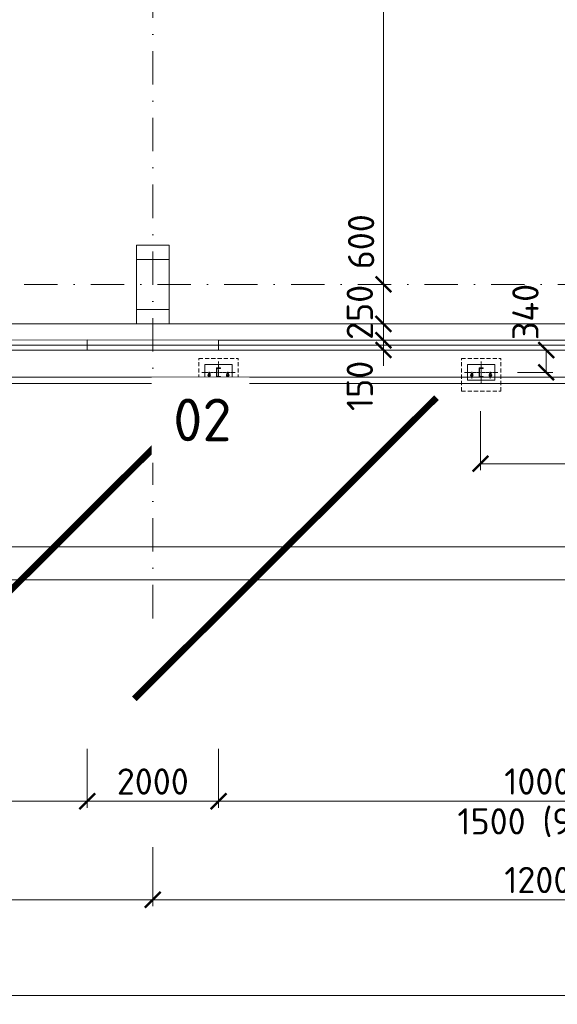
# Model space of a CAD drawing. Header units: millimetres. Extents: x -916886 to 3713765, y -2985421 to 1675785.
# Tile 132 of 656: x 9973 to 18160, y -10963 to 4032. Entities that reach past the tile are written whole.
import ezdxf
from ezdxf.enums import TextEntityAlignment as Align

# ---------------------------------------------------------------- set-up
doc = ezdxf.new("R2010")
doc.units = ezdxf.units.MM
for name, pattern in [('AM_DIN_G_W050', [13.75, 9.75, -1.5, 1, -1.5]), ('CENTERX2', [101.6, 63.5, -12.7, 12.7, -12.7]), ('DASHDOT', [25.4, 12.7, -6.35, 0, -6.35]), ('HIDDEN', [9.525, 6.35, -3.175])]:
    doc.linetypes.add(name, pattern=pattern)
doc.layers.get('Defpoints').update_dxf_attribs({"color": 8})
doc.layers.add('_____detaily', color=1, linetype='Continuous')
for name, color, linetype, lineweight in [('A99_N_kce-pohl', 1, 'Continuous', 9), ('A99_N_kce-rez-sil', 6, 'Continuous', 18), ('A99_N_kce-rez-ten', 1, 'Continuous', 9), ('A99_N_koty-200', 5, 'Continuous', 5), ('A99_N_koty-200 @ 200', 5, 'Continuous', 5), ('A99_N_osy', 1, 'CENTERX2', 9), ('A99_N_sraf', 252, 'Continuous', 0), ('A99_N_txt-popis-200', 240, 'Continuous', 5), ('A99_S_kce-pohl', 7, 'Continuous', 5), ('A99_S_sloupy', 7, 'Continuous', 5), ('A99_S_sraf', 252, 'Continuous', 9)]:
    doc.layers.add(name, color=color, linetype=linetype, lineweight=lineweight)
doc.styles.add('A99_kota', font='isocpeur.ttf', dxfattribs={"height": 2})
doc.styles.add('ad_popis 100', font='isocpeur.ttf', dxfattribs={"height": 200})
doc.styles.add('Popis', font='arial.ttf')
doc.linetypes.add('IZOLACE', pattern='A,0.00254,-2.54,[134,ltypeshp.shx,S=2.54,R=0,X=-2.54,Y=0],-5.08,[134,ltypeshp.shx,S=2.54,R=180,X=2.54,Y=0],-2.54', length=10.16254)
doc.dimstyles.new('A99_kota_200 new', dxfattribs={"dimscale": 200, "dimtxt": 2, "dimasz": 1.2, "dimexe": 0.5, "dimexo": 1.5, "dimgap": 0.5, "dimtad": 1, "dimdec": 0, "dimzin": 3, "dimdsep": 46, "dimtxsty": 'A99_kota', "dimblk": 'ARCHTICK', "dimcen": 2.5, "dimazin": 2, "dimtfac": 0.75, "dimtdec": 0, "dimtix": 1, "dimtmove": 2, "dimatfit": 0, "dimfxl": 0, "dimtolj": 1, "dimtzin": 0, "dimlwd": 5, "dimlwe": 5, "dimarcsym": 0})

# ---------------------------------------------------------------- blocks, each defined once
blk = doc.blocks.new('_ArchTick')
at = {"color": 0, "linetype": 'ByBlock', "const_width": 0.15}
blk.add_lwpolyline([(-0.5, -0.5), (0.5, 0.5)], dxfattribs=at)
blk = doc.blocks.new('*D164')
at = {"layer": 'A99_N_koty-200', "color": 0, "lineweight": 5, "transparency": 16777216}
for p, q in [((12000, -8570), (12000, -9470)), ((24000, -8570), (24000, -9470)), ((24000, -9370), (12000, -9370))]:
    blk.add_line(p, q, dxfattribs=at)
at = {"layer": 'Defpoints', "color": 0, "lineweight": 5, "transparency": 16777216}
for p in [(12000, -5085), (24000, -5075), (12000, -9370)]:
    blk.add_point(p, dxfattribs=at)
at = {"layer": 'A99_N_koty-200', "color": 0, "lineweight": 5, "transparency": 16777216, "xscale": 240, "yscale": 240, "zscale": 240, "rotation": 180}
blk.add_blockref('_ArchTick', (12000, -9370), dxfattribs=at)
at = {"layer": 'A99_N_koty-200', "color": 0, "lineweight": 5, "transparency": 16777216, "xscale": 240, "yscale": 240, "zscale": 240}
blk.add_blockref('_ArchTick', (24000, -9370), dxfattribs=at)
at = {"layer": 'A99_N_koty-200', "color": 0, "transparency": 16777216, "insert": (18000, -9070), "char_height": 400, "attachment_point": 5, "style": 'A99_kota'}
blk.add_mtext('\\A1;12000', dxfattribs=at)
blk = doc.blocks.new('*D163')
at = {"layer": 'A99_N_koty-200', "color": 0, "lineweight": 5, "transparency": 16777216}
for p, q in [((0, -8570), (0, -9470)), ((12000, -8570), (12000, -9470)), ((12000, -9370), (0, -9370))]:
    blk.add_line(p, q, dxfattribs=at)
at = {"layer": 'Defpoints', "color": 0, "lineweight": 5, "transparency": 16777216}
for p in [(0, -5085), (12000, -5085), (0, -9370)]:
    blk.add_point(p, dxfattribs=at)
at = {"layer": 'A99_N_koty-200', "color": 0, "lineweight": 5, "transparency": 16777216, "xscale": 240, "yscale": 240, "zscale": 240, "rotation": 180}
blk.add_blockref('_ArchTick', (0, -9370), dxfattribs=at)
at = {"layer": 'A99_N_koty-200', "color": 0, "lineweight": 5, "transparency": 16777216, "xscale": 240, "yscale": 240, "zscale": 240}
blk.add_blockref('_ArchTick', (12000, -9370), dxfattribs=at)
at = {"layer": 'A99_N_koty-200', "color": 0, "transparency": 16777216, "insert": (6000, -9070), "char_height": 400, "attachment_point": 5, "style": 'A99_kota'}
blk.add_mtext('\\A1;12000', dxfattribs=at)
blk = doc.blocks.new('*D182')
at = {"layer": 'A99_N_koty-200', "color": 0, "lineweight": 5, "transparency": 16777216}
for p, q in [((11000, -7070), (11000, -7970)), ((13000, -7070), (13000, -7970)), ((11000, -7870), (13000, -7870))]:
    blk.add_line(p, q, dxfattribs=at)
at = {"layer": 'Defpoints', "color": 0, "lineweight": 5, "transparency": 16777216}
for p in [(11000, -1000), (13000, -1000), (13000, -7870)]:
    blk.add_point(p, dxfattribs=at)
at = {"layer": 'A99_N_koty-200', "color": 0, "lineweight": 5, "transparency": 16777216, "xscale": 240, "yscale": 240, "zscale": 240, "rotation": 180}
blk.add_blockref('_ArchTick', (11000, -7870), dxfattribs=at)
at = {"layer": 'A99_N_koty-200', "color": 0, "lineweight": 5, "transparency": 16777216, "xscale": 240, "yscale": 240, "zscale": 240}
blk.add_blockref('_ArchTick', (13000, -7870), dxfattribs=at)
at = {"layer": 'A99_N_koty-200', "color": 0, "transparency": 16777216, "insert": (12000, -7570), "char_height": 400, "attachment_point": 5, "style": 'A99_kota'}
blk.add_mtext('\\A1;2000', dxfattribs=at)
blk = doc.blocks.new('*D225')
at = {"layer": 'A99_N_koty-200', "color": 0, "lineweight": 5, "transparency": 16777216}
for p, q in [((1000, -7070), (1000, -7970)), ((11000, -7070), (11000, -7970)), ((1000, -7870), (11000, -7870))]:
    blk.add_line(p, q, dxfattribs=at)
at = {"layer": 'Defpoints', "color": 0, "lineweight": 5, "transparency": 16777216}
for p in [(1000, -1000), (11000, -1000), (11000, -7870)]:
    blk.add_point(p, dxfattribs=at)
at = {"layer": 'A99_N_koty-200', "color": 0, "lineweight": 5, "transparency": 16777216, "xscale": 240, "yscale": 240, "zscale": 240, "rotation": 180}
blk.add_blockref('_ArchTick', (1000, -7870), dxfattribs=at)
at = {"layer": 'A99_N_koty-200', "color": 0, "lineweight": 5, "transparency": 16777216, "xscale": 240, "yscale": 240, "zscale": 240}
blk.add_blockref('_ArchTick', (11000, -7870), dxfattribs=at)
at = {"layer": 'A99_N_koty-200', "color": 0, "transparency": 16777216, "insert": (6000, -7570), "char_height": 400, "attachment_point": 5, "style": 'A99_kota'}
blk.add_mtext('\\A1;10000', dxfattribs=at)
blk = doc.blocks.new('*D183')
at = {"layer": 'A99_N_koty-200', "color": 0, "lineweight": 5, "transparency": 16777216}
for p, q in [((13000, -7070), (13000, -7970)), ((23000, -7070), (23000, -7970)), ((13000, -7870), (23000, -7870))]:
    blk.add_line(p, q, dxfattribs=at)
at = {"layer": 'Defpoints', "color": 0, "lineweight": 5, "transparency": 16777216}
for p in [(13000, -1000), (23000, -1000), (23000, -7870)]:
    blk.add_point(p, dxfattribs=at)
at = {"layer": 'A99_N_koty-200', "color": 0, "lineweight": 5, "transparency": 16777216, "xscale": 240, "yscale": 240, "zscale": 240, "rotation": 180}
blk.add_blockref('_ArchTick', (13000, -7870), dxfattribs=at)
at = {"layer": 'A99_N_koty-200', "color": 0, "lineweight": 5, "transparency": 16777216, "xscale": 240, "yscale": 240, "zscale": 240}
blk.add_blockref('_ArchTick', (23000, -7870), dxfattribs=at)
at = {"layer": 'A99_N_koty-200', "color": 0, "transparency": 16777216, "insert": (18000, -7570), "char_height": 400, "attachment_point": 5, "style": 'A99_kota'}
blk.add_mtext('\\A1;10000', dxfattribs=at)
blk = doc.blocks.new('*D205')
at = {"layer": 'A99_N_koty-200', "color": 0, "lineweight": 5, "transparency": 16777216}
for p, q in [((-650, -10030), (-650, -10930)), ((138875, -10030), (138875, -10930)), ((-650, -10830), (138875, -10830))]:
    blk.add_line(p, q, dxfattribs=at)
at = {"layer": 'Defpoints', "color": 0, "lineweight": 5, "transparency": 16777216}
for p in [(-650, -1000), (138875, -1000), (138875, -10830)]:
    blk.add_point(p, dxfattribs=at)
at = {"layer": 'A99_N_koty-200', "color": 0, "lineweight": 5, "transparency": 16777216, "xscale": 240, "yscale": 240, "zscale": 240, "rotation": 180}
blk.add_blockref('_ArchTick', (-650, -10830), dxfattribs=at)
at = {"layer": 'A99_N_koty-200', "color": 0, "lineweight": 5, "transparency": 16777216, "xscale": 240, "yscale": 240, "zscale": 240}
blk.add_blockref('_ArchTick', (138875, -10830), dxfattribs=at)
at = {"layer": 'A99_N_koty-200', "color": 0, "transparency": 16777216, "insert": (69112, -10530), "char_height": 400, "attachment_point": 5, "style": 'A99_kota'}
blk.add_mtext('\\A1;139525', dxfattribs=at)
blk = doc.blocks.new('*D285')
at = {"layer": 'A99_N_koty-200', "color": 0, "lineweight": 5, "transparency": 16777216}
for p, q in [((15512.5, -850), (15512.5, -610)), ((15512.5, -850), (15612.5, -850)), ((15512.5, -1000), (15512.5, -850)), ((15512.5, -1000), (15612.5, -1000)), ((15512.5, -1000), (15512.5, -1240))]:
    blk.add_line(p, q, dxfattribs=at)
at = {"layer": 'Defpoints', "color": 0, "lineweight": 5, "transparency": 16777216}
for p in [(15512.5, -850), (15512.5, -850), (15512.5, -1000)]:
    blk.add_point(p, dxfattribs=at)
at = {"layer": 'A99_N_koty-200', "color": 0, "lineweight": 5, "transparency": 16777216, "xscale": 240, "yscale": 240, "zscale": 240}
for p, rotation in [((15512.5, -850), 270), ((15512.5, -1000), 90)]:
    blk.add_blockref('_ArchTick', p, dxfattribs=dict(at, rotation=rotation))
at = {"layer": 'A99_N_koty-200', "color": 0, "transparency": 16777216, "insert": (15152.5, -1545), "char_height": 400, "attachment_point": 5, "rotation": 90, "style": 'A99_kota'}
blk.add_mtext('\\A1;150', dxfattribs=at)
blk = doc.blocks.new('*D286')
at = {"layer": 'A99_N_koty-200', "color": 0, "lineweight": 5, "transparency": 16777216}
for p, q in [((15512.5, -600), (15612.5, -600)), ((15512.5, -850), (15512.5, -600)), ((15512.5, -850), (15612.5, -850))]:
    blk.add_line(p, q, dxfattribs=at)
at = {"layer": 'Defpoints', "color": 0, "lineweight": 5, "transparency": 16777216}
for p in [(15512.5, -600), (15512.5, -600), (15512.5, -850)]:
    blk.add_point(p, dxfattribs=at)
at = {"layer": 'A99_N_koty-200', "color": 0, "lineweight": 5, "transparency": 16777216, "xscale": 240, "yscale": 240, "zscale": 240}
for p, rotation in [((15512.5, -600), 90), ((15512.5, -850), 270)]:
    blk.add_blockref('_ArchTick', p, dxfattribs=dict(at, rotation=rotation))
at = {"layer": 'A99_N_koty-200', "color": 0, "transparency": 16777216, "insert": (15152.5, -425), "char_height": 400, "attachment_point": 5, "rotation": 90, "style": 'A99_kota'}
blk.add_mtext('\\A1;250', dxfattribs=at)
blk = doc.blocks.new('*D338')
at = {"layer": 'A99_N_koty-200', "color": 0, "lineweight": 5, "transparency": 16777216}
for p, q in [((15512.5, 0), (15612.5, 0)), ((15512.5, -600), (15512.5, 0)), ((15512.5, -600), (15612.5, -600))]:
    blk.add_line(p, q, dxfattribs=at)
at = {"layer": 'Defpoints', "color": 0, "lineweight": 5, "transparency": 16777216}
for p in [(15512.5, 0), (15512.5, 0), (15512.5, -600)]:
    blk.add_point(p, dxfattribs=at)
at = {"layer": 'A99_N_koty-200', "color": 0, "lineweight": 5, "transparency": 16777216, "xscale": 240, "yscale": 240, "zscale": 240}
for p, rotation in [((15512.5, 0), 90), ((15512.5, -600), 270)]:
    blk.add_blockref('_ArchTick', p, dxfattribs=dict(at, rotation=rotation))
at = {"layer": 'A99_N_koty-200', "color": 0, "transparency": 16777216, "insert": (15172.5, 650), "char_height": 400, "attachment_point": 5, "rotation": 90, "style": 'A99_kota'}
blk.add_mtext('\\A1;600', dxfattribs=at)
blk = doc.blocks.new('*D337')
at = {"layer": 'A99_N_koty-200', "color": 0, "lineweight": 5, "transparency": 16777216}
for p, q in [((15512.5, 23400), (15612.5, 23400)), ((15512.5, 0), (15512.5, 23400)), ((15512.5, 0), (15612.5, 0))]:
    blk.add_line(p, q, dxfattribs=at)
at = {"layer": 'Defpoints', "color": 0, "lineweight": 5, "transparency": 16777216}
for p in [(15512.5, 23400), (15512.5, 23400), (15512.5, 0)]:
    blk.add_point(p, dxfattribs=at)
at = {"layer": 'A99_N_koty-200', "color": 0, "lineweight": 5, "transparency": 16777216, "xscale": 240, "yscale": 240, "zscale": 240}
for p, rotation in [((15512.5, 23400), 90), ((15512.5, 0), 270)]:
    blk.add_blockref('_ArchTick', p, dxfattribs=dict(at, rotation=rotation))
at = {"layer": 'A99_N_koty-200', "color": 0, "transparency": 16777216, "insert": (15212.5, 11700), "char_height": 400, "attachment_point": 5, "rotation": 90, "style": 'A99_kota'}
blk.add_mtext('\\A1;23400', dxfattribs=at)
blk = doc.blocks.new('*U109')
for p, q in [((0, -140), (0, 0)), ((60, 0), (0, 0)), ((60, -3), (60, 0)), ((60, -140), (0, -140)), ((7, -119), (7, -21)), ((16, -11), (55, -8)), ((55, -132), (16, -129)), ((60, -140), (60, -137))]:
    blk.add_line(p, q)
for centre, radius, start, end in [((17, -21), 10, 94.5739, 180), ((17, -119), 10, 180, 265.4261), ((55, -3), 5, 274.5739, 0), ((55, -137), 5, 0, 85.4261)]:
    blk.add_arc(centre, radius, start, end)
at = {"layer": 'Defpoints', "color": 221, "style": 'Popis'}
blk.add_attdef('VELIKOST_PROFILU', text='', height=5, dxfattribs=at).set_placement((36, 12), align=Align.BOTTOM_LEFT)
blk = doc.blocks.new('*D413')
at = {"layer": 'A99_N_koty-200', "color": 0, "lineweight": 5, "transparency": 16777216}
for p, q in [((1000, -3195), (1000, -4095)), ((61000, -3195), (61000, -4095)), ((1000, -3995), (61000, -3995))]:
    blk.add_line(p, q, dxfattribs=at)
at = {"layer": 'Defpoints', "color": 0, "lineweight": 5, "transparency": 16777216}
for p in [(1000, -1507.5), (61000, -1507.5), (61000, -3995)]:
    blk.add_point(p, dxfattribs=at)
at = {"layer": 'A99_N_koty-200', "color": 0, "lineweight": 5, "transparency": 16777216, "xscale": 240, "yscale": 240, "zscale": 240, "rotation": 180}
blk.add_blockref('_ArchTick', (1000, -3995), dxfattribs=at)
at = {"layer": 'A99_N_koty-200', "color": 0, "lineweight": 5, "transparency": 16777216, "xscale": 240, "yscale": 240, "zscale": 240}
blk.add_blockref('_ArchTick', (61000, -3995), dxfattribs=at)
at = {"layer": 'A99_N_koty-200', "color": 0, "transparency": 16777216, "insert": (30000, -3635), "char_height": 400, "attachment_point": 5, "style": 'A99_kota'}
blk.add_mtext('\\A1;podpory svodidla 15 x 4000', dxfattribs=at)
blk = doc.blocks.new('*D414')
at = {"layer": 'A99_N_koty-200', "color": 0, "lineweight": 5, "transparency": 16777216}
for p, q in [((16991, -1930), (16991, -2830)), ((21000, -1930), (21000, -2830)), ((16991, -2730), (21000, -2730))]:
    blk.add_line(p, q, dxfattribs=at)
at = {"layer": 'Defpoints', "color": 0, "lineweight": 5, "transparency": 16777216}
for p in [(16991, -1510), (21000, -1510), (21000, -2730)]:
    blk.add_point(p, dxfattribs=at)
at = {"layer": 'A99_N_koty-200', "color": 0, "lineweight": 5, "transparency": 16777216, "xscale": 240, "yscale": 240, "zscale": 240, "rotation": 180}
blk.add_blockref('_ArchTick', (16991, -2730), dxfattribs=at)
at = {"layer": 'A99_N_koty-200', "color": 0, "lineweight": 5, "transparency": 16777216, "xscale": 240, "yscale": 240, "zscale": 240}
blk.add_blockref('_ArchTick', (21000, -2730), dxfattribs=at)
at = {"layer": 'A99_N_koty-200', "color": 0, "transparency": 16777216, "insert": (18996, -2430), "char_height": 400, "attachment_point": 5, "style": 'A99_kota'}
blk.add_mtext('\\A1;4009', dxfattribs=at)
blk = doc.blocks.new('*D415')
at = {"layer": 'A99_N_koty-200', "color": 0, "lineweight": 5, "transparency": 16777216}
for p, q in [((17990, -1000), (18090, -1000)), ((17990, -1340), (17990, -1000)), ((17555.5, -1340), (18090, -1340))]:
    blk.add_line(p, q, dxfattribs=at)
at = {"layer": 'Defpoints', "color": 0, "lineweight": 5, "transparency": 16777216}
for p in [(17990, -1000), (17990, -1000), (17255.5, -1340)]:
    blk.add_point(p, dxfattribs=at)
at = {"layer": 'A99_N_koty-200', "color": 0, "lineweight": 5, "transparency": 16777216, "xscale": 240, "yscale": 240, "zscale": 240}
for p, rotation in [((17990, -1000), 90), ((17990, -1340), 270)]:
    blk.add_blockref('_ArchTick', p, dxfattribs=dict(at, rotation=rotation))
at = {"layer": 'A99_N_koty-200', "color": 0, "transparency": 16777216, "insert": (17675, -420), "char_height": 400, "attachment_point": 5, "rotation": 90, "style": 'A99_kota'}
blk.add_mtext('\\A1;340', dxfattribs=at)
blk = doc.blocks.new('*D421')
at = {"layer": 'A99_N_koty-200', "color": 0, "lineweight": 5, "transparency": 16777216}
for p, q in [((-756, -829), (-828, -640)), ((-799, -1510), (-1429, -1510))]:
    blk.add_line(p, q, dxfattribs=at)
blk.add_arc((-499, -1510), 830, 110.6942, 180, dxfattribs=at)
at = {"layer": 'Defpoints', "color": 0, "lineweight": 5, "transparency": 16777216}
for p in [(-1073, -911), (-650, -1110), (-499, -1510), (-499, -1510), (63800, -1510)]:
    blk.add_point(p, dxfattribs=at)
at = {"layer": 'A99_N_koty-200', "color": 0, "lineweight": 5, "transparency": 16777216, "xscale": 240, "yscale": 240, "zscale": 240}
for p, rotation in [((-792, -733), 20.69419997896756), ((-1329, -1510), 270)]:
    blk.add_blockref('_ArchTick', p, dxfattribs=dict(at, rotation=rotation))
at = {"layer": 'A99_N_koty-200', "color": 0, "transparency": 16777216, "insert": (-1442, -858), "char_height": 400, "width": 594.59, "attachment_point": 5, "rotation": 55.3471, "style": 'A99_kota'}
blk.add_mtext('\\A1;70{\\fArial|b0|i0|c238|p34;\\H1.08333x;°}', dxfattribs=at)

msp = doc.modelspace()

# ---------------------------------------------------------------- linework, layer by layer
at = {"layer": '_____detaily', "linetype": 'HIDDEN', "lineweight": 5, "ltscale": 10}
for points in [[(12700, -1127), (13300, -1127)], [(12700, -1627), (12700, -1127)], [(13300, -1627), (13300, -1127)], [(16700, -1127), (17300, -1127)], [(16700, -1627), (16700, -1127)], [(17300, -1627), (17300, -1127)], [(12700, -1627), (13300, -1627)], [(16700, -1627), (17300, -1627)]]:
    msp.add_lwpolyline(points, dxfattribs=at)
at = {"layer": '_____detaily', "linetype": 'AM_DIN_G_W050', "lineweight": 0, "ltscale": 2}
for points in [[(13000, -1507.5), (13000, -1172.5)], [(17000, -1507.5), (17000, -1172.5)], [(13255.5, -1340), (12744.5, -1340)], [(12860, -1431.4), (12860, -1328.9)], [(13140, -1431.4), (13140, -1328.9)], [(17255.5, -1340), (16744.5, -1340)], [(16860, -1431.4), (16860, -1328.9)], [(17140, -1431.4), (17140, -1328.9)], [(12832.5, -1380.2), (12887.5, -1380.2)], [(13167.5, -1380.2), (13112.5, -1380.2)], [(16832.5, -1380.2), (16887.5, -1380.2)], [(17167.5, -1380.2), (17112.5, -1380.2)]]:
    msp.add_lwpolyline(points, dxfattribs=at)
at = {"layer": '_____detaily', "linetype": 'Continuous', "lineweight": 5}
for points in [[(12790, -1340), (12790, -1460), (13210, -1460), (13210, -1220), (12790, -1220)], [(16790, -1340), (16790, -1460), (17210, -1460), (17210, -1220), (16790, -1220)]]:
    msp.add_lwpolyline(points, close=True, dxfattribs=at)
at = {"layer": '_____detaily', "linetype": 'Continuous', "lineweight": 0}
for points in [[(12844, -1391), (12844, -1369.1)], [(12876, -1391), (12876, -1369.1)], [(13124, -1391), (13124, -1369.1)], [(13156, -1391), (13156, -1369.1)], [(16844, -1391), (16844, -1369.1)], [(16876, -1391), (16876, -1369.1)], [(17124, -1391), (17124, -1369.1)], [(17156, -1391), (17156, -1369.1)]]:
    msp.add_lwpolyline(points, dxfattribs=at)
for centre, start, end in [((12860, -1369), 359.60769, 180.39231), ((12860, -1391.3), 178.90709, 1.09291), ((13140, -1369), 359.60769, 180.39231), ((13140, -1391.3), 178.90709, 1.09291), ((16860, -1369), 359.60769, 180.39231), ((16860, -1391.3), 178.90709, 1.09291), ((17140, -1369), 359.60769, 180.39231), ((17140, -1391.3), 178.90709, 1.09291)]:
    msp.add_arc(centre, 16, start, end, dxfattribs=at)
at = {"layer": 'A99_N_kce-pohl', "linetype": 'Continuous', "lineweight": 5, "ltscale": 0.5}
for points in [[(-650, -1110), (-498.9, -1510), (63799.5, -1510)], [(-556.5, -1074.7), (-429.8, -1410), (63799.5, -1410)]]:
    msp.add_lwpolyline(points, dxfattribs=at)
at = {"layer": 'A99_N_kce-rez-sil', "linetype": 'Continuous'}
for p, q in [((11000, -845), (11000, -1000)), ((13000, -850), (13000, -1000))]:
    msp.add_line(p, q, dxfattribs=at)
for points in [[(1000, -850), (11000, -845)], [(11000, -845), (13000, -850)], [(23000, -850), (13000, -850)], [(1000, -1000), (11000, -1000)], [(11000, -1000), (13000, -1000)], [(23000, -1000), (13000, -1000)]]:
    msp.add_lwpolyline(points, dxfattribs=at)
at = {"layer": 'A99_N_osy', "linetype": 'DASHDOT', "ltscale": 40}
msp.add_line((187349.6, 0), (-3600, 0), dxfattribs=at)
msp.add_lwpolyline([(12000, -5085), (12000, 105200)], dxfattribs=at)
at = {"layer": 'A99_N_sraf', "color": 1, "linetype": 'IZOLACE', "lineweight": 0, "ltscale": 6}
msp.add_lwpolyline([(138867.5, -922.5), (-630, -925)], dxfattribs=at)
at = {"layer": 'A99_S_kce-pohl'}
for p, q in [((250, -600), (11750, -600)), ((12250, -600), (23750, -600))]:
    msp.add_line(p, q, dxfattribs=at)
at = {"layer": 'A99_S_kce-pohl', "linetype": 'Continuous', "lineweight": 0, "ltscale": 0.5}
msp.add_lwpolyline([(-650, -1000), (-650, -4500), (64000, -4500)], dxfattribs=at)
at = {"layer": 'A99_S_sloupy', "linetype": 'Continuous', "ltscale": 2}
msp.add_lwpolyline([(12250, -600), (11750, -600), (11750, 600), (12250, 600)], close=True, dxfattribs=at)
at = {"layer": 'A99_S_sloupy', "linetype": 'Continuous', "lineweight": 20, "ltscale": 2}
for points in [[(12250, 600), (11750, 600), (11750, 380), (12250, 380)], [(12250, -600), (11750, -600), (11750, -380), (12250, -380)]]:
    msp.add_lwpolyline(points, close=True, dxfattribs=at)
at = {"layer": 'A99_S_sraf', "color": 8, "linetype": 'Continuous', "lineweight": 0, "ltscale": 0.5, "const_width": 100}
for points in [[(8178.5, -6310), (12777.8, -1724.2)], [(11719.2, -6310), (16318.5, -1724.2)]]:
    msp.add_lwpolyline(points, dxfattribs=at)

# ---------------------------------------------------------------- block references
at = {"layer": 'A99_N_kce-rez-ten', "lineweight": 0}
for p in [(12970, -1270), (16970, -1270)]:
    msp.add_blockref('*U109', p, dxfattribs=at).add_auto_attribs({'VELIKOST_PROFILU': 'U140'})

# ---------------------------------------------------------------- texts
at = {"layer": 'A99_N_koty-200 @ 200', "style": 'A99_kota'}
msp.add_text('1500 (9770)', height=400, dxfattribs=at).set_placement((18000, -8376.7), align=Align.CENTER)

# ---------------------------------------------------------------- dimensions: what is measured, and where the dimension line sits
at = {"layer": 'A99_N_koty-200 @ 200'}
for base, p1, p2, angle, override, picture, middle in [((15512.5, 23400), (15512.5, 0), (15512.5, 23400), 90, {"dimscale": 200, "dimtix": 1, "dimtofl": 1, "dimtmove": 2, "dimatfit": 3}, '*D337', (15212.5, 11700)), ((0, -9370), (12000, -5085), (0, -5085), 180, {"dimscale": 200, "dimtix": 1, "dimtofl": 1, "dimtmove": 1, "dimatfit": 1}, '*D163', (6000, -9070)), ((12000, -9370), (24000, -5075), (12000, -5085), 180, {"dimscale": 200, "dimtix": 1, "dimtofl": 1, "dimtmove": 1, "dimatfit": 1}, '*D164', (18000, -9070))]:
    dim = msp.add_linear_dim(base=base, p1=p1, p2=p2, angle=angle, dimstyle='A99_kota_200 new', override=override, dxfattribs=at)
    dim.commit()
    dim.dimension.update_dxf_attribs({"geometry": picture, "text_midpoint": middle})
for base, p1, p2, picture, middle in [((15512.5, 0), (15512.5, -600), (15512.5, 0), '*D338', (15172.5, 650)), ((15512.5, -600), (15512.5, -850), (15512.5, -600), '*D286', (15152.5, -425)), ((17990, -1000), (17255.5, -1340), (17990, -1000), '*D415', (17675, -420)), ((15512.5, -850), (15512.5, -1000), (15512.5, -850), '*D285', (15152.5, -1545))]:
    dim = msp.add_linear_dim(base=base, p1=p1, p2=p2, angle=90, dimstyle='A99_kota_200 new', override={"dimscale": 200, "dimtix": 1, "dimtofl": 1, "dimtmove": 2, "dimatfit": 3}, dxfattribs=at)
    dim.commit()
    dim.dimension.update_dxf_attribs({"geometry": picture, "text_midpoint": middle, "dimtype": 128})
for base, p1, p2, override, picture, middle in [((138875, -10830), (-650, -1000), (138875, -1000), {"dimscale": 200, "dimtix": 1, "dimtofl": 1, "dimtmove": 1, "dimatfit": 1}, '*D205', (69112.5, -10530)), ((11000, -7870), (1000, -1000), (11000, -1000), {"dimscale": 200, "dimtix": 1, "dimtofl": 1, "dimtmove": 1, "dimatfit": 1}, '*D225', (6000, -7570)), ((13000, -7870), (11000, -1000), (13000, -1000), {"dimscale": 200, "dimtix": 1, "dimtofl": 1, "dimtmove": 1, "dimatfit": 1}, '*D182', (12000, -7570)), ((23000, -7870), (13000, -1000), (23000, -1000), {"dimscale": 200, "dimtix": 1, "dimtofl": 1, "dimtmove": 1, "dimatfit": 1}, '*D183', (18000, -7570)), ((21000, -2730), (16991, -1510), (21000, -1510), {"dimscale": 200, "dimtix": 1, "dimtofl": 1, "dimtmove": 2, "dimatfit": 3}, '*D414', (18995.5, -2430))]:
    dim = msp.add_linear_dim(base=base, p1=p1, p2=p2, dimstyle='A99_kota_200 new', override=override, dxfattribs=at)
    dim.commit()
    dim.dimension.update_dxf_attribs({"geometry": picture, "text_midpoint": middle})
dim = msp.add_linear_dim(base=(61000, -3995), p1=(1000, -1507.5), p2=(61000, -1507.5), text='podpory svodidla 15 x 4000', dimstyle='A99_kota_200 new', override={"dimscale": 200, "dimtix": 1, "dimtofl": 1, "dimtmove": 1, "dimatfit": 1}, dxfattribs=at)
dim.commit()
dim.dimension.update_dxf_attribs({"geometry": '*D413', "text_midpoint": (30000, -3995), "dimtype": 128})

# ---------------------------------------------------------------- next in the draw order: texts
at = {"layer": 'A99_N_txt-popis-200', "lineweight": 0, "insert": (12310, -1737.5), "char_height": 650, "attachment_point": 1, "style": 'ad_popis 100', "bg_fill": 2}
msp.add_mtext_dynamic_manual_height_columns('02', width=832.5, gutter_width=1000, heights=[0], dxfattribs=at)

# ---------------------------------------------------------------- next in the draw order: dimensions: what is measured, and where the dimension line sits
at = {"layer": 'A99_N_koty-200 @ 200'}
dim = msp.add_angular_dim_2l(base=(-1073.4, -910.9), line1=((-498.9, -1510), (63799.5, -1510)), line2=((-650, -1110), (-498.9, -1510)), text='70{\\fArial|b0|i0|c238|p34;\\H1.08333x;°}', dimstyle='A99_kota_200 new', override={"dimscale": 200, "dimtix": 1, "dimtofl": 1, "dimtmove": 2, "dimatfit": 3}, dxfattribs=at)
dim.commit()
dim.dimension.update_dxf_attribs({"geometry": '*D421', "text_midpoint": (-1442.2, -858)})

doc.saveas('drawing.dxf')
